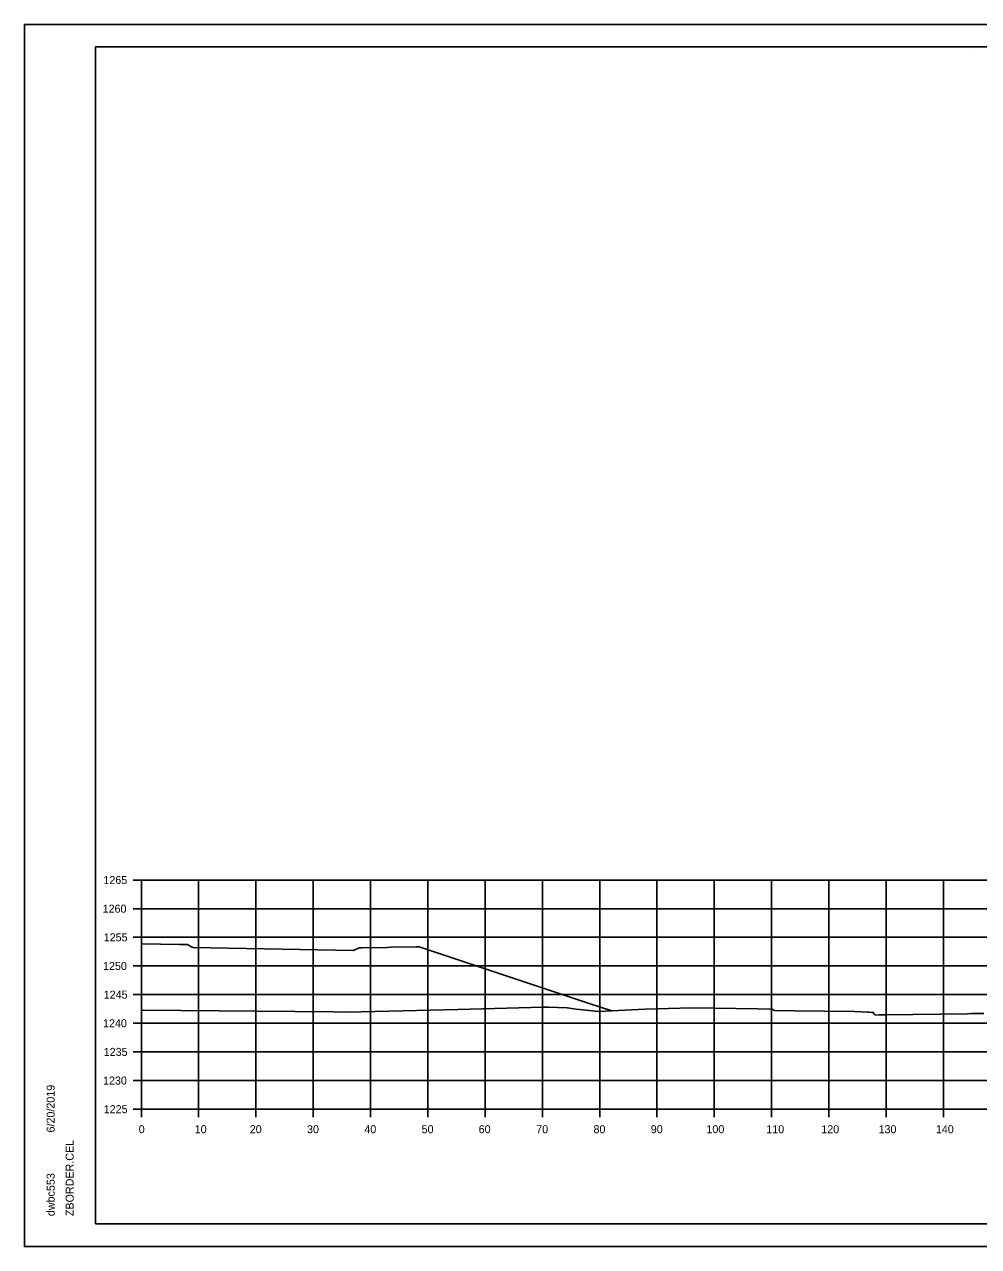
# Model space of a CAD drawing. Extents: x -70 to 701944, y -4 to 666871.
# Drawn here: x 668146.4 to 668312.9, y 660553.1 to 660766.5 of the extents above; entities that cross this region are included whole.
import ezdxf

# ---------------------------------------------------------------- set-up
doc = ezdxf.new("R2010")
doc.units = 0
for name, color, linetype in [('Default', 7, 'Continuous'), ('R_Axis', 7, 'Continuous'), ('R_Axis Annot', 7, 'Continuous'), ('R_Border', 7, 'Continuous'), ('R_Exist Surface', 7, 'Continuous'), ('R_Grid', 7, 'Continuous'), ('R_No Plot', 7, 'Continuous')]:
    doc.layers.add(name, color=color, linetype=linetype)

msp = doc.modelspace()

# ---------------------------------------------------------------- linework, layer by layer
at = {"layer": 'Default'}
msp.add_lwpolyline([(668166.81, 660606), (668173.48, 660605.87), (668174.31, 660605.85), (668174.76, 660605.85), (668174.81, 660605.85), (668175.7, 660605.42), (668175.81, 660605.37), (668200.7, 660604.87), (668203.81, 660604.81), (668204.7, 660605.24), (668204.81, 660605.29), (668205.26, 660605.29), (668205.31, 660605.29), (668209.76, 660605.38), (668210.31, 660605.39), (668214.76, 660605.48), (668215.31, 660605.49), (668245.17, 660595.54), (668248.91, 660594.29)], dxfattribs=at)
at = {"layer": 'R_Axis'}
for p, q in [((668165.41, 660617.13), (668166.81, 660617.13)), ((668166.81, 660577.13), (668166.81, 660617.13)), ((668165.41, 660612.13), (668166.81, 660612.13)), ((668165.41, 660607.13), (668166.81, 660607.13)), ((668165.41, 660602.13), (668166.81, 660602.13)), ((668165.41, 660597.13), (668166.81, 660597.13)), ((668165.41, 660592.13), (668166.81, 660592.13)), ((668165.41, 660587.13), (668166.81, 660587.13)), ((668165.41, 660582.13), (668166.81, 660582.13)), ((668165.41, 660577.13), (668166.81, 660577.13)), ((668166.81, 660577.13), (668466.81, 660577.13)), ((668166.81, 660575.73), (668166.81, 660577.13)), ((668176.81, 660575.73), (668176.81, 660577.13)), ((668186.81, 660575.73), (668186.81, 660577.13)), ((668196.81, 660575.73), (668196.81, 660577.13)), ((668206.81, 660575.73), (668206.81, 660577.13)), ((668216.81, 660575.73), (668216.81, 660577.13)), ((668226.81, 660575.73), (668226.81, 660577.13)), ((668236.81, 660575.73), (668236.81, 660577.13)), ((668246.81, 660575.73), (668246.81, 660577.13)), ((668256.81, 660575.73), (668256.81, 660577.13)), ((668266.81, 660575.73), (668266.81, 660577.13)), ((668276.81, 660575.73), (668276.81, 660577.13)), ((668286.81, 660575.73), (668286.81, 660577.13)), ((668296.81, 660575.73), (668296.81, 660577.13)), ((668306.81, 660575.73), (668306.81, 660577.13))]:
    msp.add_line(p, q, dxfattribs=at)
at = {"layer": 'R_Border'}
for p, q in [((668158.81, 660762.59), (668474.99, 660762.59)), ((668158.81, 660557.13), (668158.81, 660762.59)), ((668311.33, 660762.33), (668311.33, 660762.33)), ((668311.33, 660762.33), (668311.33, 660762.33)), ((668158.81, 660557.13), (668158.81, 660557.13)), ((668474.99, 660557.13), (668158.81, 660557.13))]:
    msp.add_line(p, q, dxfattribs=at)
at = {"layer": 'R_Exist Surface'}
msp.add_lwpolyline([(668166.81, 660594.42), (668167.08, 660594.43), (668200.32, 660594.12), (668202.79, 660594.09), (668222.11, 660594.51), (668236.97, 660594.93), (668237.44, 660594.95), (668237.88, 660594.96), (668241.13, 660594.84), (668242.7, 660594.61), (668246.69, 660594.18), (668254.68, 660594.59), (668262.98, 660594.84), (668274.37, 660594.67), (668276.93, 660594.6), (668277.32, 660594.37), (668280.84, 660594.32), (668291.28, 660594.16), (668293.61, 660594.08), (668293.87, 660594.07), (668294.17, 660594.03), (668294.17, 660594.03), (668294.17, 660594.03), (668294.22, 660594.03), (668294.49, 660594.04), (668294.75, 660593.73), (668294.91, 660593.54), (668295.58, 660593.6), (668295.74, 660593.61), (668295.81, 660593.61), (668296.01, 660593.61), (668296.14, 660593.62), (668296.69, 660593.62), (668310.95, 660593.8), (668311.7, 660593.82), (668312.77, 660593.83), (668313.85, 660593.84)], dxfattribs=at)
at = {"layer": 'R_Grid'}
for p, q in [((668166.81, 660617.13), (668466.81, 660617.13)), ((668166.81, 660577.13), (668166.81, 660617.13)), ((668176.81, 660577.13), (668176.81, 660617.13)), ((668186.81, 660577.13), (668186.81, 660617.13)), ((668196.81, 660577.13), (668196.81, 660617.13)), ((668206.81, 660577.13), (668206.81, 660617.13)), ((668216.81, 660577.13), (668216.81, 660617.13)), ((668226.81, 660577.13), (668226.81, 660617.13)), ((668236.81, 660577.13), (668236.81, 660617.13)), ((668246.81, 660577.13), (668246.81, 660617.13)), ((668256.81, 660577.13), (668256.81, 660617.13)), ((668266.81, 660577.13), (668266.81, 660617.13)), ((668276.81, 660577.13), (668276.81, 660617.13)), ((668286.81, 660577.13), (668286.81, 660617.13)), ((668296.81, 660577.13), (668296.81, 660617.13)), ((668306.81, 660577.13), (668306.81, 660617.13)), ((668166.81, 660612.13), (668466.81, 660612.13)), ((668166.81, 660607.13), (668466.81, 660607.13)), ((668166.81, 660602.13), (668466.81, 660602.13)), ((668166.81, 660597.13), (668466.81, 660597.13)), ((668166.81, 660592.13), (668466.81, 660592.13)), ((668166.81, 660587.13), (668466.81, 660587.13)), ((668166.81, 660582.13), (668466.81, 660582.13)), ((668166.81, 660577.13), (668466.81, 660577.13))]:
    msp.add_line(p, q, dxfattribs=at)
at = {"layer": 'R_No Plot'}
for p, q in [((668146.41, 660766.49), (668479.74, 660766.49)), ((668146.41, 660553.15), (668479.74, 660553.15))]:
    msp.add_line(p, q, dxfattribs=at)
for points in [[(668146.4, 660766.49), (668479.74, 660766.49), (668479.74, 660553.15), (668146.4, 660553.15)], [(668392.73, 660762.59), (668392.73, 660752.71), (668428.46, 660752.71), (668428.46, 660749.79), (668451.66, 660749.79), (668451.66, 660725.46), (668474.99, 660725.46), (668474.99, 660557.13), (668158.81, 660557.13), (668158.81, 660762.59)]]:
    msp.add_lwpolyline(points, close=True, dxfattribs=at)

# ---------------------------------------------------------------- texts
at = {"layer": 'R_Axis Annot'}
for s, p in [('1265', (668160.18, 660616.43)), ('1260', (668160.05, 660611.43)), ('1255', (668160.24, 660606.43)), ('1250', (668160.12, 660601.43)), ('1245', (668160.24, 660596.43)), ('1240', (668160.12, 660591.43)), ('1235', (668160.24, 660586.43)), ('1230', (668160.12, 660581.43)), ('1225', (668160.24, 660576.43)), ('0', (668166.35, 660572.93)), ('10', (668176.12, 660572.93)), ('20', (668185.73, 660572.93)), ('30', (668195.73, 660572.93)), ('40', (668205.73, 660572.93)), ('50', (668215.73, 660572.93)), ('60', (668225.69, 660572.93)), ('70', (668235.73, 660572.93)), ('80', (668245.73, 660572.93)), ('90', (668255.73, 660572.93)), ('100', (668265.44, 660572.93)), ('110', (668275.89, 660572.93)), ('120', (668285.49, 660572.93)), ('130', (668295.49, 660572.93)), ('140', (668305.49, 660572.93))]:
    msp.add_text(s, height=1.4, dxfattribs=at).set_placement(p)
at = {"layer": 'R_Border'}
for s, p in [('6/20/2019', (668151.68, 660573.06)), ('ZBORDER.CEL', (668155, 660558.46)), ('dwbc553', (668151.68, 660558.46))]:
    msp.add_text(s, height=1.4, rotation=90, dxfattribs=at).set_placement(p)

doc.saveas('drawing.dxf')
